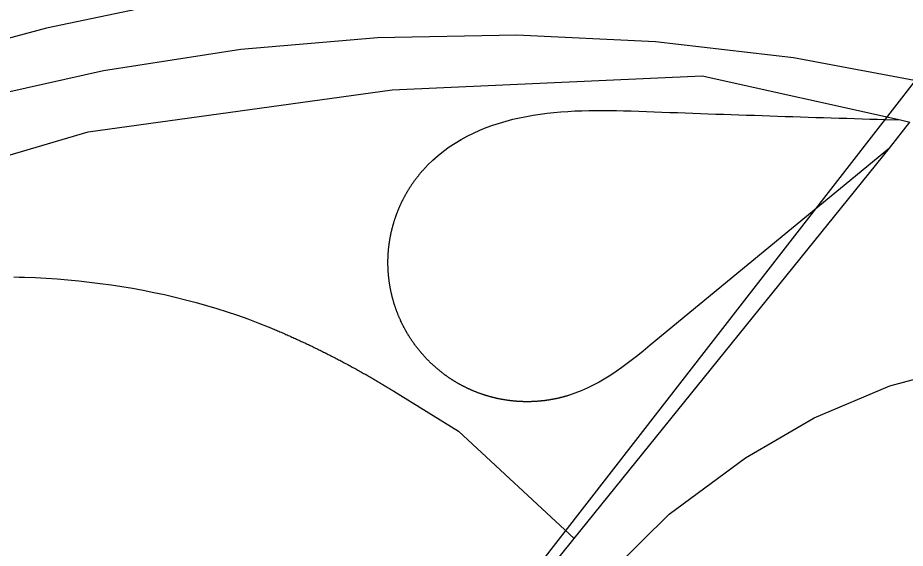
# Model space of a CAD drawing. Extents: x 586326 to 623965, y 4819854 to 4857850.
# Drawn here: x 596340 to 596690.8, y 4845376.5 to 4845586.1 of the extents above; entities that cross this region are included whole.
import ezdxf

# ---------------------------------------------------------------- set-up
doc = ezdxf.new("R2010")
doc.units = 0
doc.layers.add('Major Rds and Hwys', color=7, linetype='Continuous')
doc.layers.add('Municipal Bdry', color=7, linetype='Continuous')

msp = doc.modelspace()

# ---------------------------------------------------------------- linework, layer by layer
at = {"layer": 'Major Rds and Hwys'}
for points in [[(596905.17, 4845815.57), (596802.19, 4845724.07), (596777.47, 4845699.01), (596754.19, 4845678.33), (596718.9, 4845653.91), (596680.06, 4845634.58), (596648.51, 4845623.65), (596616.06, 4845616.31), (596435.25, 4845597.06), (596393.05, 4845590.64), (596351.43, 4845582), (596303.67, 4845569.14), (596257.54, 4845553.57), (596211.76, 4845534.86), (596167.93, 4845513.68), (596130.79, 4845492.99), (596094.19, 4845469.9), (596059.53, 4845445.3), (596026.25, 4845418.86), (595994.45, 4845390.66), (595963.68, 4845360.22), (595935.13, 4845328.73), (595907.86, 4845295.13)], [(596700.69, 4845560.15), (596646.66, 4845570.2), (596592.06, 4845576.57), (596537.16, 4845579.24), (596482.2, 4845578.19), (596428.22, 4845573.52), (596373.9, 4845565.12), (596320.27, 4845553.06), (596267.58, 4845537.41), (596216.07, 4845518.23), (596165.97, 4845495.61), (596117.52, 4845469.66), (596070.93, 4845440.49), (596027.04, 4845408.72), (595984.78, 4845373.58), (595944.99, 4845335.65), (595907.86, 4845295.13)], [(595842.34, 4845206.81), (595925.49, 4845290.17), (595925.49, 4845290.17), (595925.5, 4845290.17), (595934.32, 4845299.01), (595943.15, 4845307.83), (595952.01, 4845316.61), (595960.9, 4845325.33), (595969.84, 4845333.99), (595978.85, 4845342.55), (595987.94, 4845351.02), (595997.12, 4845359.36), (596006.43, 4845367.59), (596061.67, 4845412.22), (596132.46, 4845459.65), (596207.57, 4845492.98), (596268.13, 4845511.6), (596367.81, 4845541.06), (596488.03, 4845557.55), (596610.46, 4845563.11), (596688.94, 4845545.7)], [(596684.49, 4845534.59), (596589.89, 4845456.67), (596587.13, 4845454.36), (596585.07, 4845452.68), (596583, 4845451.03), (596580.89, 4845449.42), (596578.75, 4845447.85), (596576.58, 4845446.33), (596574.37, 4845444.87), (596569.82, 4845442.14), (596567.49, 4845440.89), (596565.1, 4845439.73), (596562.68, 4845438.67), (596560.2, 4845437.7), (596557.69, 4845436.85), (596557.5, 4845436.79), (596557.3, 4845436.73), (596557.11, 4845436.68), (596556.91, 4845436.62), (596556.72, 4845436.56), (596556.52, 4845436.5), (596556.32, 4845436.45), (596556.13, 4845436.39), (596555.93, 4845436.34), (596555.73, 4845436.28), (596555.54, 4845436.23), (596555.34, 4845436.18), (596555.14, 4845436.13), (596554.94, 4845436.07), (596554.74, 4845436.02), (596554.55, 4845435.97), (596554.35, 4845435.93), (596554.15, 4845435.88), (596553.95, 4845435.83), (596553.75, 4845435.78), (596553.55, 4845435.74), (596553.35, 4845435.69), (596553.16, 4845435.65), (596552.96, 4845435.61), (596552.76, 4845435.56), (596552.56, 4845435.52), (596552.36, 4845435.48), (596552.16, 4845435.44), (596551.96, 4845435.4), (596551.76, 4845435.36), (596551.55, 4845435.32), (596551.35, 4845435.28), (596551.15, 4845435.25), (596550.95, 4845435.21), (596550.75, 4845435.18), (596550.55, 4845435.14), (596550.35, 4845435.11), (596550.15, 4845435.07), (596549.95, 4845435.04), (596549.74, 4845435.01), (596549.54, 4845434.98), (596549.34, 4845434.95), (596549.14, 4845434.92), (596548.94, 4845434.89), (596548.73, 4845434.86), (596548.53, 4845434.84), (596548.33, 4845434.81), (596548.13, 4845434.78), (596547.92, 4845434.76), (596547.72, 4845434.73), (596547.52, 4845434.71), (596547.31, 4845434.69), (596547.11, 4845434.67), (596546.91, 4845434.65), (596546.71, 4845434.62), (596546.5, 4845434.61), (596546.3, 4845434.59), (596546.1, 4845434.57), (596545.89, 4845434.55), (596545.69, 4845434.53), (596545.49, 4845434.52), (596545.28, 4845434.5), (596545.08, 4845434.49), (596544.87, 4845434.48), (596544.67, 4845434.46), (596544.47, 4845434.45), (596544.26, 4845434.44), (596544.06, 4845434.43), (596543.85, 4845434.42), (596543.65, 4845434.41), (596543.45, 4845434.4), (596543.24, 4845434.39), (596543.04, 4845434.39), (596542.83, 4845434.38), (596542.63, 4845434.38), (596542.43, 4845434.37), (596542.22, 4845434.37), (596542.02, 4845434.36), (596541.81, 4845434.36), (596541.61, 4845434.36), (596541.41, 4845434.36), (596541.2, 4845434.36), (596541, 4845434.36), (596540.79, 4845434.36), (596540.59, 4845434.36), (596540.38, 4845434.37), (596540.18, 4845434.37), (596539.98, 4845434.38), (596539.77, 4845434.38), (596539.57, 4845434.39), (596539.36, 4845434.39), (596539.16, 4845434.4), (596538.96, 4845434.41), (596538.75, 4845434.42), (596538.55, 4845434.43), (596538.34, 4845434.44), (596538.14, 4845434.45), (596537.94, 4845434.46), (596537.73, 4845434.48), (596537.53, 4845434.49), (596537.32, 4845434.51), (596537.12, 4845434.52), (596536.92, 4845434.54), (596536.71, 4845434.55), (596536.51, 4845434.57), (596536.31, 4845434.59), (596536.1, 4845434.61), (596535.9, 4845434.63), (596535.7, 4845434.65), (596535.49, 4845434.67), (596535.29, 4845434.69), (596535.09, 4845434.71), (596534.89, 4845434.74), (596534.68, 4845434.76), (596534.48, 4845434.79), (596534.28, 4845434.81), (596534.08, 4845434.84), (596533.87, 4845434.87), (596533.67, 4845434.89), (596533.47, 4845434.92), (596533.27, 4845434.95), (596533.06, 4845434.98), (596532.86, 4845435.01), (596532.66, 4845435.05), (596532.46, 4845435.08), (596532.26, 4845435.11), (596532.06, 4845435.15), (596531.86, 4845435.18), (596531.65, 4845435.22), (596531.45, 4845435.25), (596531.25, 4845435.29), (596531.05, 4845435.33), (596530.85, 4845435.37), (596530.65, 4845435.4), (596530.45, 4845435.44), (596530.25, 4845435.49), (596530.05, 4845435.53), (596529.85, 4845435.57), (596529.65, 4845435.61), (596529.45, 4845435.66), (596529.25, 4845435.7), (596529.05, 4845435.75), (596528.85, 4845435.79), (596528.66, 4845435.84), (596528.46, 4845435.88), (596528.26, 4845435.93), (596528.06, 4845435.98), (596527.86, 4845436.03), (596527.66, 4845436.08), (596527.47, 4845436.13), (596527.27, 4845436.18), (596527.07, 4845436.24), (596526.87, 4845436.29), (596526.68, 4845436.34), (596526.48, 4845436.4), (596526.28, 4845436.45), (596526.09, 4845436.51), (596525.89, 4845436.57), (596525.7, 4845436.63), (596525.5, 4845436.68), (596525.31, 4845436.74), (596525.11, 4845436.8), (596524.91, 4845436.86), (596524.72, 4845436.92), (596524.53, 4845436.99), (596524.33, 4845437.05), (596524.14, 4845437.11), (596523.94, 4845437.18), (596523.75, 4845437.24), (596523.56, 4845437.31), (596523.36, 4845437.37), (596523.17, 4845437.44), (596522.98, 4845437.51), (596522.79, 4845437.58), (596522.59, 4845437.65), (596522.4, 4845437.72), (596522.21, 4845437.79), (596522.02, 4845437.86), (596521.83, 4845437.93), (596521.64, 4845438), (596521.45, 4845438.08), (596521.26, 4845438.15), (596521.07, 4845438.22), (596520.88, 4845438.3), (596520.69, 4845438.38), (596520.5, 4845438.45), (596520.31, 4845438.53), (596520.12, 4845438.61), (596519.93, 4845438.69), (596519.74, 4845438.77), (596519.56, 4845438.85), (596519.37, 4845438.93), (596519.18, 4845439.01), (596518.99, 4845439.09), (596518.81, 4845439.18), (596518.62, 4845439.26), (596518.44, 4845439.35), (596518.25, 4845439.43), (596518.07, 4845439.52), (596517.88, 4845439.6), (596517.7, 4845439.69), (596517.51, 4845439.78), (596517.33, 4845439.87), (596517.14, 4845439.96), (596516.96, 4845440.05), (596516.78, 4845440.14), (596516.6, 4845440.23), (596516.41, 4845440.32), (596516.23, 4845440.41), (596516.05, 4845440.51), (596515.87, 4845440.6), (596515.69, 4845440.7), (596515.51, 4845440.79), (596515.33, 4845440.89), (596515.15, 4845440.99), (596514.97, 4845441.08), (596514.79, 4845441.18), (596514.61, 4845441.28), (596514.43, 4845441.38), (596514.25, 4845441.48), (596514.08, 4845441.58), (596513.9, 4845441.68), (596513.72, 4845441.78), (596513.55, 4845441.89), (596513.37, 4845441.99), (596513.19, 4845442.09), (596513.02, 4845442.2), (596512.84, 4845442.3), (596512.67, 4845442.41), (596512.5, 4845442.52), (596512.32, 4845442.62), (596512.15, 4845442.73), (596511.98, 4845442.84), (596511.8, 4845442.95), (596511.63, 4845443.06), (596511.46, 4845443.17), (596511.29, 4845443.28), (596511.12, 4845443.39), (596510.95, 4845443.51), (596510.78, 4845443.62), (596510.61, 4845443.73), (596510.44, 4845443.85), (596510.27, 4845443.96), (596510.1, 4845444.08), (596509.93, 4845444.19), (596509.77, 4845444.31), (596509.6, 4845444.43), (596509.43, 4845444.55), (596509.27, 4845444.67), (596509.1, 4845444.78), (596508.93, 4845444.9), (596508.77, 4845445.02), (596508.61, 4845445.15), (596508.44, 4845445.27), (596508.28, 4845445.39), (596508.12, 4845445.51), (596507.95, 4845445.64), (596507.79, 4845445.76), (596507.63, 4845445.89), (596507.47, 4845446.01), (596507.31, 4845446.14), (596507.15, 4845446.26), (596506.99, 4845446.39), (596506.83, 4845446.52), (596506.67, 4845446.65), (596506.51, 4845446.78), (596506.35, 4845446.91), (596506.2, 4845447.04), (596506.04, 4845447.17), (596505.88, 4845447.3), (596505.73, 4845447.43), (596505.57, 4845447.56), (596505.42, 4845447.69), (596505.26, 4845447.83), (596505.11, 4845447.96), (596504.95, 4845448.1), (596504.8, 4845448.23), (596504.65, 4845448.37), (596504.5, 4845448.5), (596504.35, 4845448.64), (596504.19, 4845448.78), (596504.04, 4845448.92), (596503.89, 4845449.06), (596503.74, 4845449.2), (596503.6, 4845449.33), (596503.45, 4845449.48), (596503.3, 4845449.62), (596503.15, 4845449.76), (596503.01, 4845449.9), (596502.86, 4845450.04), (596502.71, 4845450.19), (596502.57, 4845450.33), (596502.42, 4845450.47), (596502.28, 4845450.62), (596502.14, 4845450.76), (596501.99, 4845450.91), (596501.85, 4845451.05), (596501.71, 4845451.2), (596501.57, 4845451.35), (596501.43, 4845451.5), (596501.29, 4845451.64), (596501.15, 4845451.79), (596501.01, 4845451.94), (596500.87, 4845452.09), (596500.73, 4845452.24), (596500.59, 4845452.39), (596500.46, 4845452.55), (596500.32, 4845452.7), (596500.18, 4845452.85), (596500.05, 4845453), (596499.91, 4845453.16), (596499.78, 4845453.31), (596499.65, 4845453.47), (596499.51, 4845453.62), (596499.38, 4845453.78), (596499.25, 4845453.93), (596499.12, 4845454.09), (596498.99, 4845454.24), (596498.86, 4845454.4), (596498.73, 4845454.56), (596498.6, 4845454.72), (596498.47, 4845454.88), (596498.34, 4845455.04), (596498.22, 4845455.2), (596498.09, 4845455.36), (596497.96, 4845455.52), (596497.84, 4845455.68), (596497.71, 4845455.84), (596497.59, 4845456), (596497.47, 4845456.17), (596497.34, 4845456.33), (596497.22, 4845456.49), (596497.1, 4845456.66), (596496.98, 4845456.82), (596496.86, 4845456.98), (596496.74, 4845457.15), (596496.62, 4845457.32), (596496.5, 4845457.48), (596496.38, 4845457.65), (596496.26, 4845457.82), (596496.15, 4845457.98), (596496.03, 4845458.15), (596495.91, 4845458.32), (596495.8, 4845458.49), (596495.69, 4845458.66), (596495.57, 4845458.83), (596495.46, 4845459), (596495.35, 4845459.17), (596495.23, 4845459.34), (596495.12, 4845459.51), (596495.01, 4845459.68), (596494.9, 4845459.85), (596494.79, 4845460.03), (596494.69, 4845460.2), (596494.58, 4845460.37), (596494.47, 4845460.55), (596494.36, 4845460.72), (596494.26, 4845460.89), (596494.15, 4845461.07), (596494.05, 4845461.24), (596493.94, 4845461.42), (596493.84, 4845461.6), (596493.74, 4845461.77), (596493.64, 4845461.95), (596493.53, 4845462.13), (596493.43, 4845462.3), (596493.33, 4845462.48), (596493.23, 4845462.66), (596493.13, 4845462.84), (596493.04, 4845463.02), (596492.94, 4845463.2), (596492.84, 4845463.38), (596492.75, 4845463.56), (596492.65, 4845463.74), (596492.56, 4845463.92), (596492.46, 4845464.1), (596492.37, 4845464.28), (596492.28, 4845464.46), (596492.18, 4845464.65), (596492.09, 4845464.83), (596492, 4845465.01), (596491.91, 4845465.2), (596491.82, 4845465.38), (596491.73, 4845465.56), (596491.65, 4845465.75), (596491.56, 4845465.93), (596491.47, 4845466.12), (596491.39, 4845466.3), (596491.3, 4845466.49), (596491.22, 4845466.67), (596491.13, 4845466.86), (596491.05, 4845467.05), (596490.97, 4845467.23), (596490.88, 4845467.42), (596490.8, 4845467.61), (596490.72, 4845467.79), (596490.64, 4845467.98), (596490.56, 4845468.17), (596490.49, 4845468.36), (596490.41, 4845468.55), (596490.33, 4845468.74), (596490.25, 4845468.93), (596490.18, 4845469.12), (596490.1, 4845469.31), (596490.03, 4845469.5), (596489.96, 4845469.69), (596489.88, 4845469.88), (596489.81, 4845470.07), (596489.74, 4845470.26), (596489.67, 4845470.45), (596489.6, 4845470.64), (596489.53, 4845470.84), (596489.46, 4845471.03), (596489.4, 4845471.22), (596489.33, 4845471.41), (596489.26, 4845471.61), (596489.2, 4845471.8), (596489.13, 4845471.99), (596489.07, 4845472.19), (596489, 4845472.38), (596488.94, 4845472.58), (596488.88, 4845472.77), (596488.82, 4845472.97), (596488.76, 4845473.16), (596488.7, 4845473.36), (596488.64, 4845473.55), (596488.58, 4845473.75), (596488.52, 4845473.94), (596488.47, 4845474.14), (596488.41, 4845474.34), (596488.35, 4845474.53), (596488.3, 4845474.73), (596488.25, 4845474.93), (596488.19, 4845475.12), (596488.14, 4845475.32), (596488.09, 4845475.52), (596488.04, 4845475.72), (596487.99, 4845475.91), (596487.94, 4845476.11), (596487.89, 4845476.31), (596487.84, 4845476.51), (596487.79, 4845476.71), (596487.75, 4845476.91), (596487.7, 4845477.1), (596487.66, 4845477.3), (596487.61, 4845477.5), (596487.57, 4845477.7), (596487.52, 4845477.9), (596487.48, 4845478.1), (596487.44, 4845478.3), (596487.4, 4845478.5), (596487.36, 4845478.7), (596487.32, 4845478.9), (596487.28, 4845479.1), (596487.25, 4845479.3), (596487.21, 4845479.51), (596487.17, 4845479.71), (596487.14, 4845479.91), (596487.1, 4845480.11), (596487.07, 4845480.31), (596487.03, 4845480.51), (596487, 4845480.71), (596486.97, 4845480.91), (596486.94, 4845481.12), (596486.91, 4845481.32), (596486.88, 4845481.52), (596486.85, 4845481.72), (596486.82, 4845481.92), (596486.8, 4845482.13), (596486.77, 4845482.33), (596486.74, 4845482.53), (596486.72, 4845482.73), (596486.69, 4845482.94), (596486.67, 4845483.14), (596486.65, 4845483.34), (596486.63, 4845483.55), (596486.61, 4845483.75), (596486.58, 4845483.95), (596486.57, 4845484.16), (596486.55, 4845484.36), (596486.53, 4845484.56), (596486.51, 4845484.77), (596486.49, 4845484.97), (596486.48, 4845485.17), (596486.46, 4845485.38), (596486.45, 4845485.58), (596486.43, 4845485.78), (596486.42, 4845485.99), (596486.41, 4845486.19), (596486.4, 4845486.4), (596486.39, 4845486.6), (596486.38, 4845486.8), (596486.37, 4845487.01), (596486.36, 4845487.21), (596486.35, 4845487.42), (596486.35, 4845487.62), (596486.34, 4845487.82), (596486.33, 4845488.03), (596486.33, 4845488.23), (596486.33, 4845488.44), (596486.32, 4845488.64), (596486.32, 4845488.84), (596486.32, 4845489.05), (596486.32, 4845489.25), (596486.32, 4845489.46), (596486.32, 4845489.66), (596486.32, 4845489.87), (596486.32, 4845490.07), (596486.33, 4845490.27), (596486.33, 4845490.48), (596486.33, 4845490.68), (596486.34, 4845490.89), (596486.35, 4845491.09), (596486.35, 4845491.29), (596486.36, 4845491.5), (596486.37, 4845491.7), (596486.38, 4845491.91), (596486.39, 4845492.11), (596486.4, 4845492.31), (596486.41, 4845492.52), (596486.42, 4845492.72), (596486.43, 4845492.93), (596486.45, 4845493.13), (596486.46, 4845493.33), (596486.48, 4845493.54), (596486.49, 4845493.74), (596486.51, 4845493.94), (596486.53, 4845494.15), (596486.55, 4845494.35), (596486.56, 4845494.55), (596486.58, 4845494.76), (596486.6, 4845494.96), (596486.63, 4845495.16), (596486.65, 4845495.37), (596486.67, 4845495.57), (596486.69, 4845495.77), (596486.72, 4845495.98), (596486.74, 4845496.18), (596486.77, 4845496.38), (596486.79, 4845496.58), (596486.82, 4845496.79), (596486.85, 4845496.99), (596486.88, 4845497.19), (596486.91, 4845497.39), (596486.94, 4845497.59), (596486.97, 4845497.8), (596487, 4845498), (596487.03, 4845498.2), (596487.07, 4845498.4), (596487.1, 4845498.6), (596487.13, 4845498.8), (596487.17, 4845499), (596487.21, 4845499.2), (596487.24, 4845499.41), (596487.28, 4845499.61), (596487.32, 4845499.81), (596487.36, 4845500.01), (596487.4, 4845500.21), (596487.44, 4845500.41), (596487.48, 4845500.61), (596487.52, 4845500.81), (596487.57, 4845501.01), (596487.61, 4845501.21), (596487.65, 4845501.41), (596487.7, 4845501.61), (596487.74, 4845501.8), (596487.79, 4845502), (596487.84, 4845502.2), (596487.89, 4845502.4), (596487.94, 4845502.6), (596487.98, 4845502.8), (596488.03, 4845502.99), (596488.09, 4845503.19), (596488.14, 4845503.39), (596488.19, 4845503.59), (596488.24, 4845503.78), (596488.3, 4845503.98), (596488.35, 4845504.18), (596488.41, 4845504.37), (596488.46, 4845504.57), (596488.52, 4845504.77), (596488.58, 4845504.96), (596488.64, 4845505.16), (596488.69, 4845505.35), (596488.75, 4845505.55), (596488.82, 4845505.74), (596488.88, 4845505.94), (596488.94, 4845506.13), (596489, 4845506.33), (596489.06, 4845506.52), (596489.13, 4845506.72), (596489.19, 4845506.91), (596489.26, 4845507.1), (596489.32, 4845507.3), (596489.39, 4845507.49), (596489.46, 4845507.68), (596489.53, 4845507.87), (596489.6, 4845508.07), (596489.67, 4845508.26), (596489.74, 4845508.45), (596489.81, 4845508.64), (596489.88, 4845508.83), (596489.95, 4845509.02), (596490.03, 4845509.21), (596490.1, 4845509.4), (596490.18, 4845509.59), (596490.25, 4845509.78), (596490.33, 4845509.97), (596490.4, 4845510.16), (596490.48, 4845510.35), (596490.56, 4845510.54), (596490.64, 4845510.73), (596490.72, 4845510.92), (596490.8, 4845511.1), (596490.88, 4845511.29), (596490.96, 4845511.48), (596491.04, 4845511.66), (596491.13, 4845511.85), (596491.21, 4845512.04), (596491.3, 4845512.22), (596491.38, 4845512.41), (596491.47, 4845512.59), (596491.55, 4845512.78), (596491.64, 4845512.96), (596491.73, 4845513.15), (596491.82, 4845513.33), (596491.91, 4845513.52), (596492, 4845513.7), (596492.09, 4845513.88), (596492.18, 4845514.06), (596492.27, 4845514.25), (596492.36, 4845514.43), (596492.46, 4845514.61), (596492.55, 4845514.79), (596492.65, 4845514.97), (596492.74, 4845515.15), (596492.84, 4845515.33), (596492.93, 4845515.51), (596493.03, 4845515.69), (596493.13, 4845515.87), (596493.23, 4845516.05), (596493.33, 4845516.23), (596493.43, 4845516.41), (596493.53, 4845516.58), (596493.63, 4845516.76), (596493.73, 4845516.94), (596493.83, 4845517.11), (596493.94, 4845517.29), (596494.04, 4845517.47), (596494.15, 4845517.64), (596494.25, 4845517.82), (596494.36, 4845517.99), (596494.46, 4845518.17), (596494.57, 4845518.34), (596494.68, 4845518.51), (596494.79, 4845518.69), (596494.9, 4845518.86), (596495.01, 4845519.03), (596495.12, 4845519.2), (596495.23, 4845519.37), (596495.34, 4845519.54), (596495.45, 4845519.71), (596495.57, 4845519.88), (596495.68, 4845520.05), (596495.79, 4845520.22), (596495.91, 4845520.39), (596496.02, 4845520.56), (596496.14, 4845520.73), (596496.26, 4845520.9), (596496.37, 4845521.06), (596496.49, 4845521.23), (596496.61, 4845521.4), (596496.73, 4845521.56), (596496.85, 4845521.73), (596496.97, 4845521.89), (596497.09, 4845522.06), (596497.21, 4845522.22), (596497.34, 4845522.38), (596497.46, 4845522.55), (596497.58, 4845522.71), (596497.71, 4845522.87), (596497.83, 4845523.03), (596497.96, 4845523.19), (596498.08, 4845523.36), (596498.21, 4845523.52), (596498.34, 4845523.68), (596498.46, 4845523.83), (596498.59, 4845523.99), (596498.72, 4845524.15), (596498.85, 4845524.31), (596498.98, 4845524.47), (596499.11, 4845524.62), (596499.24, 4845524.78), (596499.37, 4845524.94), (596499.51, 4845525.09), (596499.64, 4845525.25), (596499.77, 4845525.4), (596499.91, 4845525.56), (596500.04, 4845525.71), (596500.18, 4845525.86), (596500.31, 4845526.01), (596500.45, 4845526.17), (596500.59, 4845526.32), (596500.72, 4845526.47), (596500.86, 4845526.62), (596501, 4845526.77), (596501.14, 4845526.92), (596501.28, 4845527.07), (596501.42, 4845527.22), (596501.56, 4845527.36), (596501.7, 4845527.51), (596501.84, 4845527.66), (596501.99, 4845527.8), (596502.13, 4845527.95), (596504.11, 4845529.86), (596506.18, 4845531.68), (596508.33, 4845533.39), (596510.56, 4845535.01), (596512.85, 4845536.52), (596515.21, 4845537.94), (596517.63, 4845539.26), (596520.09, 4845540.48), (596522.6, 4845541.61), (596525.15, 4845542.65), (596527.73, 4845543.6), (596530.35, 4845544.46), (596532.99, 4845545.24), (596535.65, 4845545.94), (596538.33, 4845546.56), (596541.03, 4845547.11), (596543.74, 4845547.59), (596546.46, 4845548.01), (596549.19, 4845548.36), (596551.92, 4845548.66), (596554.66, 4845548.9), (596557.41, 4845549.09), (596560.16, 4845549.24), (596562.91, 4845549.35), (596565.66, 4845549.42), (596568.41, 4845549.45), (596571.16, 4845549.46), (596573.91, 4845549.45), (596576.67, 4845549.41), (596579.42, 4845549.36), (596582.46, 4845549.25), (596585.5, 4845549.13), (596588.54, 4845549.02), (596591.58, 4845548.91), (596594.63, 4845548.8), (596597.67, 4845548.69), (596600.71, 4845548.58), (596603.75, 4845548.47), (596606.79, 4845548.36), (596609.84, 4845548.25), (596612.88, 4845548.14), (596615.92, 4845548.04), (596618.96, 4845547.93), (596622, 4845547.83), (596625.05, 4845547.72), (596628.09, 4845547.62), (596631.13, 4845547.52), (596634.17, 4845547.42), (596637.22, 4845547.31), (596640.26, 4845547.21), (596643.3, 4845547.11), (596646.34, 4845547.01), (596649.38, 4845546.92), (596652.43, 4845546.82), (596655.47, 4845546.72), (596658.51, 4845546.63), (596661.55, 4845546.53), (596664.6, 4845546.44), (596667.64, 4845546.34), (596670.68, 4845546.25), (596673.72, 4845546.16), (596676.77, 4845546.06), (596679.81, 4845545.97), (596682.85, 4845545.88), (596688.94, 4845545.7)], [(596684.49, 4845534.59), (596692.6, 4845544.84)], [(596688.94, 4845545.7), (596692.6, 4845544.84)], [(596559.91, 4845380.33), (596684.49, 4845534.59)], [(596338.41, 4845483.68), (596340.56, 4845483.62), (596342.7, 4845483.56), (596346.99, 4845483.39), (596351.27, 4845483.16), (596355.56, 4845482.88), (596359.83, 4845482.53), (596364.1, 4845482.12), (596368.37, 4845481.66), (596372.63, 4845481.13), (596376.88, 4845480.54), (596381.12, 4845479.9), (596385.35, 4845479.18), (596389.57, 4845478.41), (596393.78, 4845477.57), (596397.98, 4845476.67), (596402.16, 4845475.7), (596406.32, 4845474.67), (596410.47, 4845473.57), (596414.6, 4845472.4), (596418.71, 4845471.17), (596422.8, 4845469.87), (596426.87, 4845468.51), (596430.91, 4845467.08), (596434.93, 4845465.57), (596438.93, 4845464.01), (596439.4, 4845463.81), (596439.87, 4845463.61), (596440.35, 4845463.41), (596440.82, 4845463.21), (596441.29, 4845463.01), (596441.76, 4845462.81), (596442.24, 4845462.61), (596442.71, 4845462.41), (596443.18, 4845462.21), (596443.65, 4845462), (596444.12, 4845461.8), (596444.59, 4845461.59), (596445.06, 4845461.39), (596445.53, 4845461.18), (596446, 4845460.97), (596446.47, 4845460.77), (596446.94, 4845460.56), (596447.41, 4845460.35), (596447.88, 4845460.14), (596448.34, 4845459.93), (596448.81, 4845459.72), (596449.28, 4845459.51), (596449.75, 4845459.29), (596450.21, 4845459.08), (596450.68, 4845458.87), (596451.14, 4845458.65), (596451.61, 4845458.44), (596452.08, 4845458.22), (596452.54, 4845458.01), (596453.01, 4845457.79), (596453.47, 4845457.57), (596453.93, 4845457.35), (596454.4, 4845457.13), (596454.86, 4845456.91), (596455.32, 4845456.69), (596455.79, 4845456.47), (596456.25, 4845456.25), (596456.71, 4845456.03), (596457.17, 4845455.8), (596457.64, 4845455.58), (596458.1, 4845455.36), (596458.56, 4845455.13), (596459.02, 4845454.9), (596459.48, 4845454.68), (596459.94, 4845454.45), (596460.4, 4845454.22), (596460.86, 4845453.99), (596461.32, 4845453.76), (596461.78, 4845453.53), (596462.23, 4845453.3), (596462.69, 4845453.07), (596463.15, 4845452.84), (596463.61, 4845452.61), (596464.06, 4845452.37), (596464.52, 4845452.14), (596464.98, 4845451.91), (596465.43, 4845451.67), (596465.89, 4845451.43), (596466.34, 4845451.2), (596466.8, 4845450.96), (596467.25, 4845450.72), (596467.71, 4845450.48), (596468.16, 4845450.24), (596468.61, 4845450), (596469.07, 4845449.76), (596469.52, 4845449.52), (596469.97, 4845449.28), (596470.42, 4845449.04), (596470.88, 4845448.79), (596471.33, 4845448.55), (596471.78, 4845448.31), (596472.23, 4845448.06), (596472.68, 4845447.81), (596473.13, 4845447.57), (596473.58, 4845447.32), (596474.03, 4845447.07), (596474.48, 4845446.82), (596474.92, 4845446.58), (596475.37, 4845446.33), (596475.82, 4845446.07), (596476.27, 4845445.82), (596476.71, 4845445.57), (596477.16, 4845445.32), (596477.61, 4845445.07), (596478.05, 4845444.81), (596478.5, 4845444.56), (596478.94, 4845444.3), (596479.39, 4845444.05), (596479.83, 4845443.79), (596480.28, 4845443.53), (596480.72, 4845443.28), (596481.16, 4845443.02), (596481.61, 4845442.76), (596482.05, 4845442.5), (596482.49, 4845442.24), (596482.93, 4845441.98), (596483.37, 4845441.72), (596483.81, 4845441.45), (596484.26, 4845441.19), (596484.7, 4845440.93), (596485.14, 4845440.66), (596485.57, 4845440.4), (596486.01, 4845440.13), (596486.45, 4845439.87), (596486.89, 4845439.6), (596487.33, 4845439.33), (596487.77, 4845439.07), (596488.2, 4845438.8), (596488.64, 4845438.53), (596514.19, 4845422.75), (596559.91, 4845380.33)], [(596422.33, 4845209.37), (596564.12, 4845357), (596597.51, 4845389.97), (596627.58, 4845412.2), (596654.8, 4845428.05), (596684.69, 4845440.6), (596713.67, 4845448.37), (596740.49, 4845453.39), (596767.08, 4845456.35), (596793.82, 4845457.33), (596821.09, 4845456.31), (596865.22, 4845449.81), (596914.73, 4845433.23), (596961.49, 4845409.96), (597013.57, 4845376), (597062.09, 4845337.01), (597106.67, 4845293.55), (597140.76, 4845254.08), (597177.68, 4845204.58), (597217.04, 4845144.24), (597264.11, 4845064.44), (597294.86, 4845025.29)], [(596422.33, 4845209.37), (596559.91, 4845380.33)]]:
    msp.add_lwpolyline(points, dxfattribs=at)
at = {"layer": 'Municipal Bdry'}
for p, q in [((596771.96, 4845660.73), (596613.91, 4845457.38)), ((596613.91, 4845457.38), (596359.61, 4845130.4))]:
    msp.add_line(p, q, dxfattribs=at)

doc.saveas('drawing.dxf')
